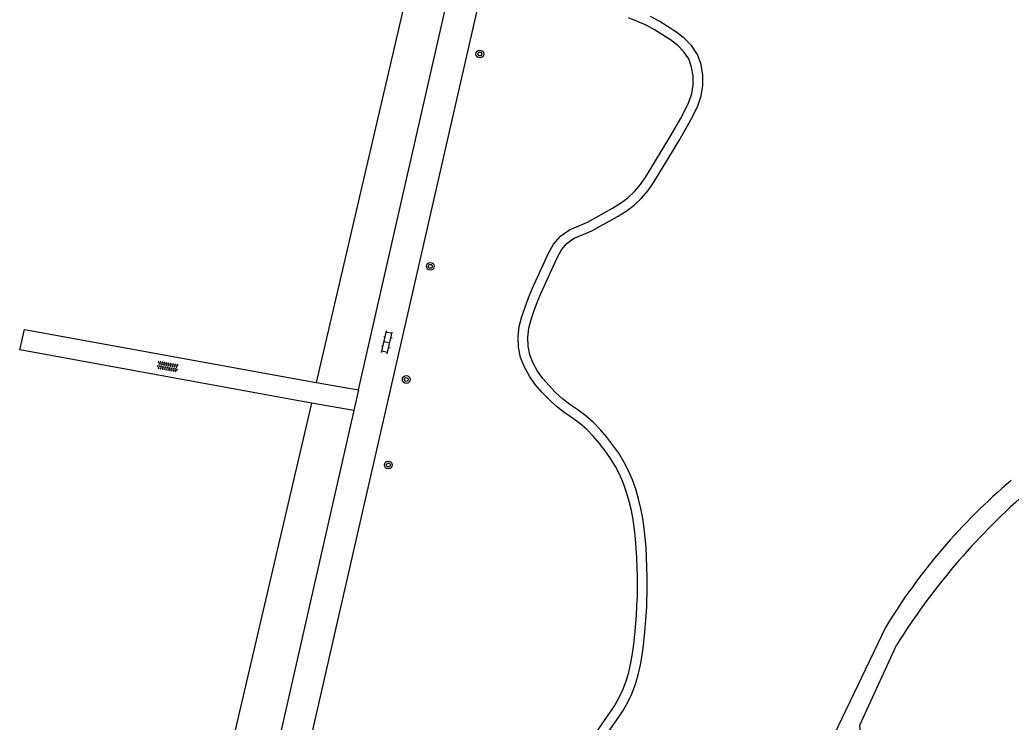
# Model space of a CAD drawing. Extents: x 128999 to 131010, y 395498 to 399007.
# Drawn here: x 129034.4 to 129136.7, y 396239.8 to 396312.2 of the extents above; entities that cross this region are included whole.
import ezdxf

# ---------------------------------------------------------------- set-up
doc = ezdxf.new("R2010")
doc.units = 0
for name, color, linetype in [('gg-knt-onverhard', 7, 'Continuous'), ('gg-knt-verharding', 7, 'Continuous'), ('gt-grn-groengrens', 7, 'Continuous'), ('gt-symb-boom', 7, 'Continuous'), ('gt-symb-klinker verharding', 7, 'Continuous'), ('gt-symb-overige verharding', 7, 'Continuous')]:
    doc.layers.add(name, color=color, linetype=linetype)

# ---------------------------------------------------------------- blocks, each defined once
blk = doc.blocks.new('gt0-KL1')
at = {"layer": 'gt-symb-klinker verharding'}
for p, q in [((-1.15, 0.3), (1.15, 0.3)), ((-1, -0.3), (-1, 0.3)), ((-0.5, 0.3), (-0.5, 0.45)), ((0, -0.3), (0, 0.3)), ((0.5, 0.3), (0.5, 0.45)), ((1, -0.3), (1, 0.3)), ((-1.15, -0.3), (1.15, -0.3)), ((-0.5, -0.45), (-0.5, -0.3)), ((0.5, -0.45), (0.5, -0.3))]:
    blk.add_line(p, q, dxfattribs=at)
blk = doc.blocks.new('gt0-BOOM')
at = {"layer": 'gt-symb-boom'}
for radius in [0.4, 0.2]:
    blk.add_circle((0, 0), radius, dxfattribs=at)
blk = doc.blocks.new('gt0-OVH')
at = {"layer": 'gt-symb-overige verharding'}
for points in [[(-0.97, 0.3), (-0.97, 0.31), (-0.96, 0.32), (-0.97, 0.33), (-0.97, 0.34), (-0.98, 0.35), (-0.99, 0.35), (-1, 0.36), (-1.01, 0.35), (-1.02, 0.35), (-1.03, 0.34), (-1.03, 0.33), (-1.04, 0.32), (-1.03, 0.31), (-1.03, 0.3), (-1.02, 0.29), (-1.01, 0.29), (-1, 0.28), (-0.99, 0.29), (-0.98, 0.29)], [(-0.87, 0.11), (-0.87, 0.12), (-0.86, 0.13), (-0.87, 0.14), (-0.87, 0.15), (-0.88, 0.16), (-0.89, 0.16), (-0.9, 0.16), (-0.91, 0.16), (-0.92, 0.16), (-0.93, 0.15), (-0.93, 0.14), (-0.94, 0.13), (-0.93, 0.12), (-0.93, 0.11), (-0.92, 0.1), (-0.91, 0.09), (-0.9, 0.09), (-0.89, 0.09), (-0.88, 0.1)], [(-0.77, 0.3), (-0.77, 0.31), (-0.76, 0.32), (-0.77, 0.33), (-0.77, 0.34), (-0.78, 0.35), (-0.79, 0.35), (-0.8, 0.36), (-0.81, 0.35), (-0.82, 0.35), (-0.83, 0.34), (-0.83, 0.33), (-0.84, 0.32), (-0.83, 0.31), (-0.83, 0.3), (-0.82, 0.29), (-0.81, 0.29), (-0.8, 0.28), (-0.79, 0.29), (-0.78, 0.29)], [(-0.67, 0.11), (-0.67, 0.12), (-0.66, 0.13), (-0.67, 0.14), (-0.67, 0.15), (-0.68, 0.16), (-0.69, 0.16), (-0.7, 0.16), (-0.71, 0.16), (-0.72, 0.16), (-0.73, 0.15), (-0.73, 0.14), (-0.74, 0.13), (-0.73, 0.12), (-0.73, 0.11), (-0.72, 0.1), (-0.71, 0.09), (-0.7, 0.09), (-0.69, 0.09), (-0.68, 0.1)], [(-0.57, 0.3), (-0.57, 0.31), (-0.56, 0.32), (-0.57, 0.33), (-0.57, 0.34), (-0.58, 0.35), (-0.59, 0.35), (-0.6, 0.36), (-0.61, 0.35), (-0.62, 0.35), (-0.63, 0.34), (-0.63, 0.33), (-0.64, 0.32), (-0.63, 0.31), (-0.63, 0.3), (-0.62, 0.29), (-0.61, 0.29), (-0.6, 0.28), (-0.59, 0.29), (-0.58, 0.29)], [(-0.47, 0.11), (-0.47, 0.12), (-0.46, 0.13), (-0.47, 0.14), (-0.47, 0.15), (-0.48, 0.16), (-0.49, 0.16), (-0.5, 0.16), (-0.51, 0.16), (-0.52, 0.16), (-0.53, 0.15), (-0.53, 0.14), (-0.54, 0.13), (-0.53, 0.12), (-0.53, 0.11), (-0.52, 0.1), (-0.51, 0.09), (-0.5, 0.09), (-0.49, 0.09), (-0.48, 0.1)], [(-0.37, 0.3), (-0.37, 0.31), (-0.36, 0.32), (-0.37, 0.33), (-0.37, 0.34), (-0.38, 0.35), (-0.39, 0.35), (-0.4, 0.36), (-0.41, 0.35), (-0.42, 0.35), (-0.43, 0.34), (-0.43, 0.33), (-0.44, 0.32), (-0.43, 0.31), (-0.43, 0.3), (-0.42, 0.29), (-0.41, 0.29), (-0.4, 0.28), (-0.39, 0.29), (-0.38, 0.29)], [(-0.27, 0.11), (-0.27, 0.12), (-0.26, 0.13), (-0.27, 0.14), (-0.27, 0.15), (-0.28, 0.16), (-0.29, 0.16), (-0.3, 0.16), (-0.31, 0.16), (-0.32, 0.16), (-0.33, 0.15), (-0.33, 0.14), (-0.34, 0.13), (-0.33, 0.12), (-0.33, 0.11), (-0.32, 0.1), (-0.31, 0.09), (-0.3, 0.09), (-0.29, 0.09), (-0.28, 0.1)], [(-0.17, 0.3), (-0.17, 0.31), (-0.16, 0.32), (-0.17, 0.33), (-0.17, 0.34), (-0.18, 0.35), (-0.19, 0.35), (-0.2, 0.36), (-0.21, 0.35), (-0.22, 0.35), (-0.23, 0.34), (-0.23, 0.33), (-0.24, 0.32), (-0.23, 0.31), (-0.23, 0.3), (-0.22, 0.29), (-0.21, 0.29), (-0.2, 0.28), (-0.19, 0.29), (-0.18, 0.29)], [(-0.07, 0.11), (-0.07, 0.12), (-0.06, 0.13), (-0.07, 0.14), (-0.07, 0.15), (-0.08, 0.16), (-0.09, 0.16), (-0.1, 0.16), (-0.11, 0.16), (-0.12, 0.16), (-0.13, 0.15), (-0.13, 0.14), (-0.14, 0.13), (-0.13, 0.12), (-0.13, 0.11), (-0.12, 0.1), (-0.11, 0.09), (-0.1, 0.09), (-0.09, 0.09), (-0.08, 0.1)], [(0.03, 0.3), (0.03, 0.31), (0.04, 0.32), (0.03, 0.33), (0.03, 0.34), (0.02, 0.35), (0.01, 0.35), (0, 0.36), (-0.01, 0.35), (-0.02, 0.35), (-0.03, 0.34), (-0.03, 0.33), (-0.04, 0.32), (-0.03, 0.31), (-0.03, 0.3), (-0.02, 0.29), (-0.01, 0.29), (0, 0.28), (0.01, 0.29), (0.02, 0.29)], [(0.13, 0.11), (0.13, 0.12), (0.14, 0.13), (0.13, 0.14), (0.13, 0.15), (0.12, 0.16), (0.11, 0.16), (0.1, 0.16), (0.09, 0.16), (0.08, 0.16), (0.07, 0.15), (0.07, 0.14), (0.06, 0.13), (0.07, 0.12), (0.07, 0.11), (0.08, 0.1), (0.09, 0.09), (0.1, 0.09), (0.11, 0.09), (0.12, 0.1)], [(0.23, 0.3), (0.23, 0.31), (0.24, 0.32), (0.23, 0.33), (0.23, 0.34), (0.22, 0.35), (0.21, 0.35), (0.2, 0.36), (0.19, 0.35), (0.18, 0.35), (0.17, 0.34), (0.17, 0.33), (0.16, 0.32), (0.17, 0.31), (0.17, 0.3), (0.18, 0.29), (0.19, 0.29), (0.2, 0.28), (0.21, 0.29), (0.22, 0.29)], [(0.33, 0.11), (0.33, 0.12), (0.34, 0.13), (0.33, 0.14), (0.33, 0.15), (0.32, 0.16), (0.31, 0.16), (0.3, 0.16), (0.29, 0.16), (0.28, 0.16), (0.27, 0.15), (0.27, 0.14), (0.26, 0.13), (0.27, 0.12), (0.27, 0.11), (0.28, 0.1), (0.29, 0.09), (0.3, 0.09), (0.31, 0.09), (0.32, 0.1)], [(0.43, 0.3), (0.43, 0.31), (0.44, 0.32), (0.43, 0.33), (0.43, 0.34), (0.42, 0.35), (0.41, 0.35), (0.4, 0.36), (0.39, 0.35), (0.38, 0.35), (0.37, 0.34), (0.37, 0.33), (0.36, 0.32), (0.37, 0.31), (0.37, 0.3), (0.38, 0.29), (0.39, 0.29), (0.4, 0.28), (0.41, 0.29), (0.42, 0.29)], [(0.53, 0.11), (0.53, 0.12), (0.54, 0.13), (0.53, 0.14), (0.53, 0.15), (0.52, 0.16), (0.51, 0.16), (0.5, 0.16), (0.49, 0.16), (0.48, 0.16), (0.47, 0.15), (0.47, 0.14), (0.46, 0.13), (0.47, 0.12), (0.47, 0.11), (0.48, 0.1), (0.49, 0.09), (0.5, 0.09), (0.51, 0.09), (0.52, 0.1)], [(0.63, 0.3), (0.63, 0.31), (0.64, 0.32), (0.63, 0.33), (0.63, 0.34), (0.62, 0.35), (0.61, 0.35), (0.6, 0.36), (0.59, 0.35), (0.58, 0.35), (0.57, 0.34), (0.57, 0.33), (0.56, 0.32), (0.57, 0.31), (0.57, 0.3), (0.58, 0.29), (0.59, 0.29), (0.6, 0.28), (0.61, 0.29), (0.62, 0.29)], [(0.73, 0.11), (0.73, 0.12), (0.74, 0.13), (0.73, 0.14), (0.73, 0.15), (0.72, 0.16), (0.71, 0.16), (0.7, 0.16), (0.69, 0.16), (0.68, 0.16), (0.67, 0.15), (0.67, 0.14), (0.66, 0.13), (0.67, 0.12), (0.67, 0.11), (0.68, 0.1), (0.69, 0.09), (0.7, 0.09), (0.71, 0.09), (0.72, 0.1)], [(0.83, 0.3), (0.83, 0.31), (0.84, 0.32), (0.83, 0.33), (0.83, 0.34), (0.82, 0.35), (0.81, 0.35), (0.8, 0.36), (0.79, 0.35), (0.78, 0.35), (0.77, 0.34), (0.77, 0.33), (0.76, 0.32), (0.77, 0.31), (0.77, 0.3), (0.78, 0.29), (0.79, 0.29), (0.8, 0.28), (0.81, 0.29), (0.82, 0.29)], [(0.93, 0.11), (0.93, 0.12), (0.94, 0.13), (0.93, 0.14), (0.93, 0.15), (0.92, 0.16), (0.91, 0.16), (0.9, 0.16), (0.89, 0.16), (0.88, 0.16), (0.87, 0.15), (0.87, 0.14), (0.86, 0.13), (0.87, 0.12), (0.87, 0.11), (0.88, 0.1), (0.89, 0.09), (0.9, 0.09), (0.91, 0.09), (0.92, 0.1)], [(1.03, 0.3), (1.03, 0.31), (1.04, 0.32), (1.03, 0.33), (1.03, 0.34), (1.02, 0.35), (1.01, 0.35), (1, 0.36), (0.99, 0.35), (0.98, 0.35), (0.97, 0.34), (0.97, 0.33), (0.96, 0.32), (0.97, 0.31), (0.97, 0.3), (0.98, 0.29), (0.99, 0.29), (1, 0.28), (1.01, 0.29), (1.02, 0.29)], [(-0.97, -0.14), (-0.97, -0.13), (-0.96, -0.12), (-0.97, -0.11), (-0.97, -0.1), (-0.98, -0.09), (-0.99, -0.09), (-1, -0.08), (-1.01, -0.09), (-1.02, -0.09), (-1.03, -0.1), (-1.03, -0.11), (-1.04, -0.12), (-1.03, -0.13), (-1.03, -0.14), (-1.02, -0.15), (-1.01, -0.15), (-1, -0.16), (-0.99, -0.15), (-0.98, -0.15)], [(-0.87, -0.33), (-0.87, -0.32), (-0.86, -0.31), (-0.87, -0.3), (-0.87, -0.29), (-0.88, -0.28), (-0.89, -0.28), (-0.9, -0.28), (-0.91, -0.28), (-0.92, -0.28), (-0.93, -0.29), (-0.93, -0.3), (-0.94, -0.31), (-0.93, -0.32), (-0.93, -0.33), (-0.92, -0.34), (-0.91, -0.35), (-0.9, -0.35), (-0.89, -0.35), (-0.88, -0.34)], [(-0.77, -0.14), (-0.77, -0.13), (-0.76, -0.12), (-0.77, -0.11), (-0.77, -0.1), (-0.78, -0.09), (-0.79, -0.09), (-0.8, -0.08), (-0.81, -0.09), (-0.82, -0.09), (-0.83, -0.1), (-0.83, -0.11), (-0.84, -0.12), (-0.83, -0.13), (-0.83, -0.14), (-0.82, -0.15), (-0.81, -0.15), (-0.8, -0.16), (-0.79, -0.15), (-0.78, -0.15)], [(-0.67, -0.33), (-0.67, -0.32), (-0.66, -0.31), (-0.67, -0.3), (-0.67, -0.29), (-0.68, -0.28), (-0.69, -0.28), (-0.7, -0.28), (-0.71, -0.28), (-0.72, -0.28), (-0.73, -0.29), (-0.73, -0.3), (-0.74, -0.31), (-0.73, -0.32), (-0.73, -0.33), (-0.72, -0.34), (-0.71, -0.35), (-0.7, -0.35), (-0.69, -0.35), (-0.68, -0.34)], [(-0.57, -0.14), (-0.57, -0.13), (-0.56, -0.12), (-0.57, -0.11), (-0.57, -0.1), (-0.58, -0.09), (-0.59, -0.09), (-0.6, -0.08), (-0.61, -0.09), (-0.62, -0.09), (-0.63, -0.1), (-0.63, -0.11), (-0.64, -0.12), (-0.63, -0.13), (-0.63, -0.14), (-0.62, -0.15), (-0.61, -0.15), (-0.6, -0.16), (-0.59, -0.15), (-0.58, -0.15)], [(-0.47, -0.33), (-0.47, -0.32), (-0.46, -0.31), (-0.47, -0.3), (-0.47, -0.29), (-0.48, -0.28), (-0.49, -0.28), (-0.5, -0.28), (-0.51, -0.28), (-0.52, -0.28), (-0.53, -0.29), (-0.53, -0.3), (-0.54, -0.31), (-0.53, -0.32), (-0.53, -0.33), (-0.52, -0.34), (-0.51, -0.35), (-0.5, -0.35), (-0.49, -0.35), (-0.48, -0.34)], [(-0.37, -0.14), (-0.37, -0.13), (-0.36, -0.12), (-0.37, -0.11), (-0.37, -0.1), (-0.38, -0.09), (-0.39, -0.09), (-0.4, -0.08), (-0.41, -0.09), (-0.42, -0.09), (-0.43, -0.1), (-0.43, -0.11), (-0.44, -0.12), (-0.43, -0.13), (-0.43, -0.14), (-0.42, -0.15), (-0.41, -0.15), (-0.4, -0.16), (-0.39, -0.15), (-0.38, -0.15)], [(-0.27, -0.33), (-0.27, -0.32), (-0.26, -0.31), (-0.27, -0.3), (-0.27, -0.29), (-0.28, -0.28), (-0.29, -0.28), (-0.3, -0.28), (-0.31, -0.28), (-0.32, -0.28), (-0.33, -0.29), (-0.33, -0.3), (-0.34, -0.31), (-0.33, -0.32), (-0.33, -0.33), (-0.32, -0.34), (-0.31, -0.35), (-0.3, -0.35), (-0.29, -0.35), (-0.28, -0.34)], [(-0.17, -0.14), (-0.17, -0.13), (-0.16, -0.12), (-0.17, -0.11), (-0.17, -0.1), (-0.18, -0.09), (-0.19, -0.09), (-0.2, -0.08), (-0.21, -0.09), (-0.22, -0.09), (-0.23, -0.1), (-0.23, -0.11), (-0.24, -0.12), (-0.23, -0.13), (-0.23, -0.14), (-0.22, -0.15), (-0.21, -0.15), (-0.2, -0.16), (-0.19, -0.15), (-0.18, -0.15)], [(-0.07, -0.33), (-0.07, -0.32), (-0.06, -0.31), (-0.07, -0.3), (-0.07, -0.29), (-0.08, -0.28), (-0.09, -0.28), (-0.1, -0.28), (-0.11, -0.28), (-0.12, -0.28), (-0.13, -0.29), (-0.13, -0.3), (-0.14, -0.31), (-0.13, -0.32), (-0.13, -0.33), (-0.12, -0.34), (-0.11, -0.35), (-0.1, -0.35), (-0.09, -0.35), (-0.08, -0.34)], [(0.03, -0.14), (0.03, -0.13), (0.04, -0.12), (0.03, -0.11), (0.03, -0.1), (0.02, -0.09), (0.01, -0.09), (0, -0.08), (-0.01, -0.09), (-0.02, -0.09), (-0.03, -0.1), (-0.03, -0.11), (-0.04, -0.12), (-0.03, -0.13), (-0.03, -0.14), (-0.02, -0.15), (-0.01, -0.15), (0, -0.16), (0.01, -0.15), (0.02, -0.15)], [(0.13, -0.33), (0.13, -0.32), (0.14, -0.31), (0.13, -0.3), (0.13, -0.29), (0.12, -0.28), (0.11, -0.28), (0.1, -0.28), (0.09, -0.28), (0.08, -0.28), (0.07, -0.29), (0.07, -0.3), (0.06, -0.31), (0.07, -0.32), (0.07, -0.33), (0.08, -0.34), (0.09, -0.35), (0.1, -0.35), (0.11, -0.35), (0.12, -0.34)], [(0.23, -0.14), (0.23, -0.13), (0.24, -0.12), (0.23, -0.11), (0.23, -0.1), (0.22, -0.09), (0.21, -0.09), (0.2, -0.08), (0.19, -0.09), (0.18, -0.09), (0.17, -0.1), (0.17, -0.11), (0.16, -0.12), (0.17, -0.13), (0.17, -0.14), (0.18, -0.15), (0.19, -0.15), (0.2, -0.16), (0.21, -0.15), (0.22, -0.15)], [(0.33, -0.33), (0.33, -0.32), (0.34, -0.31), (0.33, -0.3), (0.33, -0.29), (0.32, -0.28), (0.31, -0.28), (0.3, -0.28), (0.29, -0.28), (0.28, -0.28), (0.27, -0.29), (0.27, -0.3), (0.26, -0.31), (0.27, -0.32), (0.27, -0.33), (0.28, -0.34), (0.29, -0.35), (0.3, -0.35), (0.31, -0.35), (0.32, -0.34)], [(0.43, -0.14), (0.43, -0.13), (0.44, -0.12), (0.43, -0.11), (0.43, -0.1), (0.42, -0.09), (0.41, -0.09), (0.4, -0.08), (0.39, -0.09), (0.38, -0.09), (0.37, -0.1), (0.37, -0.11), (0.36, -0.12), (0.37, -0.13), (0.37, -0.14), (0.38, -0.15), (0.39, -0.15), (0.4, -0.16), (0.41, -0.15), (0.42, -0.15)], [(0.53, -0.33), (0.53, -0.32), (0.54, -0.31), (0.53, -0.3), (0.53, -0.29), (0.52, -0.28), (0.51, -0.28), (0.5, -0.28), (0.49, -0.28), (0.48, -0.28), (0.47, -0.29), (0.47, -0.3), (0.46, -0.31), (0.47, -0.32), (0.47, -0.33), (0.48, -0.34), (0.49, -0.35), (0.5, -0.35), (0.51, -0.35), (0.52, -0.34)], [(0.63, -0.14), (0.63, -0.13), (0.64, -0.12), (0.63, -0.11), (0.63, -0.1), (0.62, -0.09), (0.61, -0.09), (0.6, -0.08), (0.59, -0.09), (0.58, -0.09), (0.57, -0.1), (0.57, -0.11), (0.56, -0.12), (0.57, -0.13), (0.57, -0.14), (0.58, -0.15), (0.59, -0.15), (0.6, -0.16), (0.61, -0.15), (0.62, -0.15)], [(0.73, -0.33), (0.73, -0.32), (0.74, -0.31), (0.73, -0.3), (0.73, -0.29), (0.72, -0.28), (0.71, -0.28), (0.7, -0.28), (0.69, -0.28), (0.68, -0.28), (0.67, -0.29), (0.67, -0.3), (0.66, -0.31), (0.67, -0.32), (0.67, -0.33), (0.68, -0.34), (0.69, -0.35), (0.7, -0.35), (0.71, -0.35), (0.72, -0.34)], [(0.83, -0.14), (0.83, -0.13), (0.84, -0.12), (0.83, -0.11), (0.83, -0.1), (0.82, -0.09), (0.81, -0.09), (0.8, -0.08), (0.79, -0.09), (0.78, -0.09), (0.77, -0.1), (0.77, -0.11), (0.76, -0.12), (0.77, -0.13), (0.77, -0.14), (0.78, -0.15), (0.79, -0.15), (0.8, -0.16), (0.81, -0.15), (0.82, -0.15)], [(0.93, -0.33), (0.93, -0.32), (0.94, -0.31), (0.93, -0.3), (0.93, -0.29), (0.92, -0.28), (0.91, -0.28), (0.9, -0.28), (0.89, -0.28), (0.88, -0.28), (0.87, -0.29), (0.87, -0.3), (0.86, -0.31), (0.87, -0.32), (0.87, -0.33), (0.88, -0.34), (0.89, -0.35), (0.9, -0.35), (0.91, -0.35), (0.92, -0.34)], [(1.03, -0.14), (1.03, -0.13), (1.04, -0.12), (1.03, -0.11), (1.03, -0.1), (1.02, -0.09), (1.01, -0.09), (1, -0.08), (0.99, -0.09), (0.98, -0.09), (0.97, -0.1), (0.97, -0.11), (0.96, -0.12), (0.97, -0.13), (0.97, -0.14), (0.98, -0.15), (0.99, -0.15), (1, -0.16), (1.01, -0.15), (1.02, -0.15)]]:
    blk.add_lwpolyline(points, close=True, dxfattribs=at)

msp = doc.modelspace()

# ---------------------------------------------------------------- linework, layer by layer
at = {"layer": 'gg-knt-onverhard'}
for p, q in [((129065, 396274.83), (129069.37, 396274.05)), ((129068.88, 396271.91), (129064.5, 396272.7))]:
    msp.add_line(p, q, dxfattribs=at)
for points in [[(129094.05, 396238.96), (129095.2, 396240.59), (129095.73, 396241.41), (129096.22, 396242.25), (129096.63, 396243.11), (129096.97, 396244.01), (129097.24, 396244.94), (129097.46, 396245.89), (129097.62, 396246.85), (129097.76, 396247.82), (129097.86, 396248.81), (129098.04, 396250.78), (129098.09, 396251.77), (129098.13, 396252.76), (129098.15, 396253.75), (129098.14, 396254.74), (129098.08, 396256.72), (129097.94, 396258.69), (129097.84, 396259.67), (129097.7, 396260.64), (129097.52, 396261.6), (129097.3, 396262.55), (129097.02, 396263.48), (129096.69, 396264.4), (129096.31, 396265.28), (129095.86, 396266.14), (129095.36, 396266.97), (129094.8, 396267.76), (129094.21, 396268.53), (129093.57, 396269.27), (129092.91, 396269.98), (129092.19, 396270.6), (129091.4, 396271.16), (129090.57, 396271.73), (129089.74, 396272.36), (129088.99, 396273.08), (129088.28, 396273.82), (129087.6, 396274.61), (129087, 396275.46), (129086.47, 396276.38), (129086.07, 396277.38), (129085.86, 396278.45), (129085.83, 396279.53), (129085.95, 396280.59), (129086.2, 396281.61), (129086.54, 396282.59), (129086.9, 396283.54), (129087.29, 396284.47), (129088.96, 396288.15), (129089.49, 396289.07), (129090.2, 396289.92), (129091.12, 396290.57), (129092.97, 396291.36), (129095.57, 396292.79), (129096.39, 396293.3), (129097.16, 396293.87), (129097.84, 396294.51), (129098.45, 396295.24), (129099.01, 396296.03), (129101.59, 396300.28), (129102.57, 396302), (129103.03, 396302.88), (129103.45, 396303.73), (129103.74, 396304.61), (129103.88, 396305.52), (129103.88, 396306.44), (129103.73, 396307.34), (129103.43, 396308.19), (129102.94, 396308.93), (129102.29, 396309.57), (129101.54, 396310.15), (129099.89, 396311.2), (129099.04, 396311.67), (129098.15, 396312.06), (129097.23, 396312.43)], [(129094.87, 396238.39), (129096.02, 396240.03), (129096.58, 396240.89), (129097.1, 396241.78), (129097.55, 396242.72), (129097.92, 396243.69), (129098.21, 396244.68), (129098.44, 396245.69), (129098.61, 396246.7), (129098.75, 396247.7), (129098.86, 396248.71), (129099.03, 396250.71), (129099.09, 396251.72), (129099.15, 396253.74), (129099.14, 396254.75), (129099.12, 396255.76), (129099.02, 396257.78), (129098.94, 396258.79), (129098.83, 396259.8), (129098.69, 396260.81), (129098.5, 396261.81), (129098.26, 396262.81), (129097.97, 396263.8), (129097.62, 396264.77), (129097.21, 396265.71), (129096.73, 396266.63), (129096.2, 396267.51), (129095.61, 396268.36), (129094.98, 396269.17), (129094.31, 396269.94), (129093.6, 396270.7), (129092.81, 396271.39), (129091.97, 396271.99), (129091.15, 396272.54), (129090.39, 396273.12), (129089.69, 396273.79), (129089.02, 396274.49), (129088.39, 396275.22), (129087.84, 396276), (129087.38, 396276.81), (129087.03, 396277.67), (129086.86, 396278.56), (129086.83, 396279.48), (129086.94, 396280.41), (129087.16, 396281.33), (129087.48, 396282.24), (129087.83, 396283.16), (129088.21, 396284.08), (129089.85, 396287.68), (129090.31, 396288.49), (129090.88, 396289.18), (129091.6, 396289.69), (129093.42, 396290.47), (129096.08, 396291.93), (129096.96, 396292.47), (129097.8, 396293.1), (129098.57, 396293.82), (129099.25, 396294.63), (129099.84, 396295.48), (129102.45, 396299.77), (129103.45, 396301.53), (129103.92, 396302.42), (129104.38, 396303.36), (129104.71, 396304.38), (129104.88, 396305.45), (129104.88, 396306.52), (129104.71, 396307.6), (129104.33, 396308.63), (129103.72, 396309.57), (129102.95, 396310.33), (129102.11, 396310.97), (129100.39, 396312.07), (129099.49, 396312.56)], [(129064.5, 396272.7), (129034.41, 396278.17), (129034.89, 396280.27), (129065, 396274.83)], [(129123.73, 396249.54), (129118.4, 396238.43), (129114.83, 396234.62), (129095.65, 396235.1), (129093.03, 396235.42)], [(129193.26, 396229.95), (129189.61, 396219.8), (129184.16, 396218.01), (129154.48, 396228.07), (129148.88, 396229.37), (129136.21, 396231.92), (129121.52, 396234.8), (129121.08, 396239.48), (129124.86, 396247.72)]]:
    msp.add_lwpolyline(points, dxfattribs=at)
for centre, radius, start, end in [((129176.49, 396217.55), 61.7, 130.1615, 148.7705), ((129184.93, 396210.13), 70.86, 131.4132, 147.9637)]:
    msp.add_arc(centre, radius, start, end, dxfattribs=at)
at = {"layer": 'gg-knt-verharding'}
for p, q in [((129064.62, 396238.82), (129087.6, 396339.47)), ((129069.37, 396274.05), (129068.88, 396271.91)), ((129068.88, 396271.91), (129042.43, 396155.76))]:
    msp.add_line(p, q, dxfattribs=at)
msp.add_lwpolyline([(129069.37, 396274.05), (129101.81, 396416.45), (129125.27, 396518.64)], dxfattribs=at)
at = {"layer": 'gt-grn-groengrens'}
msp.add_line((129064.5, 396272.7), (129056.36, 396237.77), dxfattribs=at)
msp.add_lwpolyline([(129122.38, 396521.33), (129117.6, 396500.58), (129065, 396274.83)], dxfattribs=at)

# ---------------------------------------------------------------- block references
at = {"layer": 'gt-symb-boom'}
for p in [(129081.87, 396308.7), (129076.76, 396286.8), (129074.28, 396275.12), (129072.44, 396266.3)]:
    msp.add_blockref('gt0-BOOM', p, dxfattribs=at)
at = {"layer": 'gt-symb-klinker verharding', "rotation": 77.17287657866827}
msp.add_blockref('gt0-KL1', (129072.29, 396278.95), dxfattribs=at)
at = {"layer": 'gt-symb-overige verharding', "rotation": -9.961516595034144}
msp.add_blockref('gt0-OVH', (129049.66, 396276.46), dxfattribs=at)

doc.saveas('drawing.dxf')
